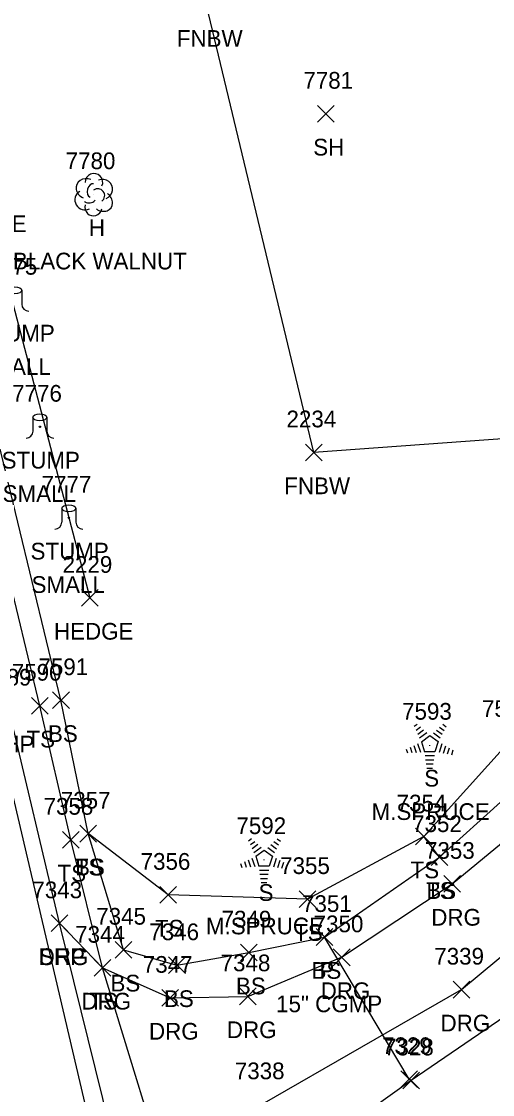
# Model space of a CAD drawing. Extents: x 1439173 to 1457902, y 641926 to 659889.
# Drawn here: x 1448614.9 to 1448671.2, y 644384.5 to 644513 of the extents above; entities that cross this region are included whole.
import ezdxf

# ---------------------------------------------------------------- set-up
doc = ezdxf.new("R2010")
doc.units = 0
for name, color, linetype in [('D_A', 7, 'Continuous'), ('D_C', 7, 'Continuous'), ('D_I', 7, 'Continuous'), ('D_TIC', 7, 'Continuous'), ('DCP', 7, 'Continuous'), ('L_A', 7, 'Continuous'), ('L_C', 7, 'Continuous'), ('L_I', 7, 'Continuous'), ('L_TIC', 7, 'Continuous'), ('LAHR', 7, 'Continuous'), ('LELB', 7, 'Continuous'), ('LFNC', 7, 'Continuous'), ('LTC', 7, 'Continuous'), ('LTD', 7, 'Continuous'), ('LTS', 7, 'Continuous'), ('P_A', 7, 'Continuous'), ('P_I', 7, 'Continuous'), ('P_TIC', 7, 'Continuous'), ('PET', 7, 'Continuous'), ('PSP', 7, 'Continuous'), ('R_A', 7, 'Continuous'), ('R_I', 7, 'Continuous'), ('R_TIC', 7, 'Continuous'), ('RDG', 7, 'Continuous')]:
    doc.layers.add(name, color=color, linetype=linetype)

msp = doc.modelspace()

# ---------------------------------------------------------------- linework, layer by layer
at = {"layer": 'D_TIC'}
for points in [[(1448650.13, 644402.38), (1448652.13, 644404.38)], [(1448652.13, 644402.38), (1448650.13, 644404.38)], [(1448660.27, 644385.37), (1448662.27, 644387.37)], [(1448662.27, 644385.37), (1448660.27, 644387.37)]]:
    msp.add_lwpolyline(points, dxfattribs=at)
at = {"layer": 'DCP'}
msp.add_lwpolyline([(1448661.27, 644386.37), (1448651.13, 644403.38)], dxfattribs=at)
at = {"layer": 'L_TIC'}
for points in [[(1448650.29, 644500.91), (1448652.29, 644502.91)], [(1448652.29, 644500.91), (1448650.29, 644502.91)], [(1448648.84, 644460.38), (1448650.84, 644462.38)], [(1448650.84, 644460.38), (1448648.84, 644462.38)], [(1448622.06, 644442.97), (1448624.06, 644444.97)], [(1448624.06, 644442.97), (1448622.06, 644444.97)], [(1448618.6, 644430.72), (1448620.6, 644432.72)], [(1448620.6, 644430.72), (1448618.6, 644432.72)], [(1448616.06, 644430.06), (1448618.06, 644432.06)], [(1448618.06, 644430.06), (1448616.06, 644432.06)], [(1448619.78, 644414.02), (1448621.78, 644416.02)], [(1448621.78, 644414.02), (1448619.78, 644416.02)], [(1448621.84, 644414.75), (1448623.84, 644416.75)], [(1448623.84, 644414.75), (1448621.84, 644416.75)], [(1448621.84, 644414.75), (1448623.84, 644416.75)], [(1448623.84, 644414.75), (1448621.84, 644416.75)], [(1448662.02, 644414.41), (1448664.02, 644416.41)], [(1448664.02, 644414.41), (1448662.02, 644416.41)], [(1448662.02, 644414.41), (1448664.02, 644416.41)], [(1448664.02, 644414.41), (1448662.02, 644416.41)], [(1448663.87, 644411.94), (1448665.87, 644413.94)], [(1448665.87, 644411.94), (1448663.87, 644413.94)], [(1448663.87, 644411.94), (1448665.87, 644413.94)], [(1448665.87, 644411.94), (1448663.87, 644413.94)], [(1448631.44, 644407.43), (1448633.44, 644409.43)], [(1448633.44, 644407.43), (1448631.44, 644409.43)], [(1448648.08, 644406.92), (1448650.08, 644408.92)], [(1448650.08, 644406.92), (1448648.08, 644408.92)], [(1448650.13, 644402.38), (1448652.13, 644404.38)], [(1448652.13, 644402.38), (1448650.13, 644404.38)], [(1448626.08, 644400.86), (1448628.08, 644402.86)], [(1448628.08, 644400.86), (1448626.08, 644402.86)], [(1448626.08, 644400.86), (1448628.08, 644402.86)], [(1448628.08, 644400.86), (1448626.08, 644402.86)], [(1448641.09, 644400.52), (1448643.09, 644402.52)], [(1448643.09, 644400.52), (1448641.09, 644402.52)], [(1448623.56, 644398.7), (1448625.56, 644400.7)], [(1448625.56, 644398.7), (1448623.56, 644400.7)], [(1448632.48, 644399), (1448634.48, 644401)], [(1448634.48, 644399), (1448632.48, 644401)], [(1448660.51, 644385.21), (1448662.51, 644387.21)], [(1448662.51, 644385.21), (1448660.51, 644387.21)]]:
    msp.add_lwpolyline(points, dxfattribs=at)
at = {"layer": 'LAHR'}
msp.add_lwpolyline([(1448587.73, 644601.57), (1448598.54, 644553.6), (1448610.27, 644492.75), (1448623.06, 644443.97)], dxfattribs=at)
at = {"layer": 'LELB'}
for points in [[(1448627.08, 644401.86), (1448622.84, 644415.75), (1448619.6, 644431.72), (1448607.54, 644481.43), (1448595.73, 644532.41), (1448585.93, 644575.37), (1448575.13, 644625.5), (1448563.26, 644677.15), (1448553.34, 644717.27), (1448541.86, 644768.63), (1448535.33, 644805.33), (1448522.76, 644858.82), (1448516.56, 644886.22)], [(1448746.21, 644032.5), (1448726.2, 644073.88), (1448716.66, 644095.8), (1448713.21, 644105.95), (1448705.34, 644124.14), (1448696.94, 644144.22), (1448687.56, 644169.13), (1448672.19, 644216.42), (1448658.6, 644265.02), (1448646.25, 644311.19), (1448642.33, 644334.97), (1448636.59, 644361.61), (1448633.56, 644370.4), (1448624.56, 644399.7), (1448620.78, 644415.02), (1448617.06, 644431.06), (1448605.88, 644477.64), (1448593.79, 644532.08), (1448583.73, 644574.91), (1448571.97, 644624.92), (1448560.21, 644676.34), (1448550.77, 644716.52), (1448539.78, 644768.47)], [(1448627.08, 644401.86), (1448633.48, 644400), (1448642.09, 644401.52), (1448651.13, 644403.38), (1448664.87, 644412.94), (1448680.28, 644426.8), (1448703.35, 644453.42), (1448716.33, 644480.39), (1448726.23, 644505.09)], [(1448664.87, 644412.94), (1448663.02, 644415.41), (1448673.23, 644426.72), (1448699.65, 644455.57), (1448711.52, 644482.52), (1448721.13, 644502.69)], [(1448724.88, 644447.8), (1448708.56, 644427.53), (1448697.19, 644414.72), (1448679.13, 644398.27), (1448661.51, 644386.21), (1448647.79, 644376.39), (1448642.69, 644369), (1448650.17, 644347.1)], [(1448663.02, 644415.41), (1448649.08, 644407.92), (1448632.44, 644408.43), (1448622.84, 644415.75)]]:
    msp.add_lwpolyline(points, dxfattribs=at)
at = {"layer": 'LFNC'}
msp.add_lwpolyline([(1448717.77, 644561.79), (1448704.27, 644526.14), (1448691.46, 644491.51), (1448681.18, 644463.65), (1448649.84, 644461.38), (1448636.99, 644514.92), (1448618.52, 644590.97), (1448607.52, 644636.7), (1448600.05, 644667.06), (1448579.62, 644747.06), (1448569.35, 644797.27), (1448555.48, 644863.44), (1448582.66, 644868.38), (1448611.01, 644873.25)], dxfattribs=at)
at = {"layer": 'LTC'}
for p, q in [((1448661.87, 644428.6), (1448662.22, 644428.86)), ((1448665.27, 644428.84), (1448665.69, 644428.54)), ((1448662.08, 644428.14), (1448662.61, 644428.52)), ((1448662.29, 644427.67), (1448662.99, 644428.18)), ((1448662.5, 644427.21), (1448663.38, 644427.84)), ((1448664.15, 644427.8), (1448664.96, 644427.21)), ((1448664.53, 644428.15), (1448665.2, 644427.65)), ((1448664.9, 644428.49), (1448665.45, 644428.1)), ((1448661.81, 644426.32), (1448662.08, 644425.48)), ((1448662.27, 644426.53), (1448662.6, 644425.51)), ((1448662.72, 644426.75), (1448663.73, 644427.49)), ((1448662.72, 644426.75), (1448663.11, 644425.56)), ((1448663.73, 644427.49), (1448664.73, 644426.76)), ((1448664.73, 644426.76), (1448664.34, 644425.56)), ((1448665.17, 644426.49), (1448664.83, 644425.45)), ((1448660.9, 644425.88), (1448661.05, 644425.41)), ((1448661.36, 644426.1), (1448661.57, 644425.45)), ((1448664.34, 644425.56), (1448663.11, 644425.56)), ((1448664.3, 644425.06), (1448663.16, 644425.06)), ((1448665.61, 644426.24), (1448665.33, 644425.35)), ((1448666.06, 644425.99), (1448665.82, 644425.26)), ((1448666.5, 644425.74), (1448666.32, 644425.16)), ((1448664.22, 644424.56), (1448663.23, 644424.56)), ((1448664.13, 644424.06), (1448663.3, 644424.06)), ((1448664.05, 644423.56), (1448663.38, 644423.56)), ((1448642.05, 644414.9), (1448642.4, 644415.16)), ((1448642.26, 644414.44), (1448642.79, 644414.82)), ((1448645.08, 644414.8), (1448645.63, 644414.4)), ((1448645.45, 644415.14), (1448645.87, 644414.84)), ((1448642.47, 644413.97), (1448643.17, 644414.48)), ((1448642.68, 644413.51), (1448643.56, 644414.14)), ((1448642.9, 644413.05), (1448643.91, 644413.79)), ((1448643.91, 644413.79), (1448644.91, 644413.06)), ((1448644.33, 644414.1), (1448645.14, 644413.51)), ((1448644.71, 644414.45), (1448645.38, 644413.95)), ((1448641.08, 644412.18), (1448641.23, 644411.71)), ((1448641.54, 644412.4), (1448641.75, 644411.75)), ((1448641.99, 644412.62), (1448642.26, 644411.78)), ((1448642.45, 644412.83), (1448642.78, 644411.81)), ((1448642.9, 644413.05), (1448643.29, 644411.86)), ((1448644.91, 644413.06), (1448644.52, 644411.86)), ((1448645.35, 644412.79), (1448645.01, 644411.75)), ((1448645.79, 644412.54), (1448645.51, 644411.66)), ((1448646.24, 644412.29), (1448646, 644411.56)), ((1448644.52, 644411.86), (1448643.29, 644411.86)), ((1448644.48, 644411.36), (1448643.34, 644411.36)), ((1448644.4, 644410.86), (1448643.41, 644410.86)), ((1448646.68, 644412.04), (1448646.5, 644411.47)), ((1448644.31, 644410.36), (1448643.48, 644410.36)), ((1448644.23, 644409.86), (1448643.56, 644409.86))]:
    msp.add_line(p, q, dxfattribs=at)
at = {"layer": 'LTD'}
msp.add_line((1448623.5, 644492.28), (1448623.5, 644492.28), dxfattribs=at)
msp.add_line((1448623.5, 644492.28), (1448623.5, 644492.28), dxfattribs=at)
msp.add_arc((1448623.55, 644493.71), 1.05, 335.5272, 180.9563, dxfattribs=at)
for centre, major_axis, ratio, start_param, end_param in [((1448622.71, 644492.94), (1.21, -0.51), 0.895232, 1.570796, 4.712389), ((1448623.3, 644492.73), (-0.208, -0.792), 0.645439, 3.141593, 6.283185), ((1448624, 644492.11), (-0.5, 0.667), 0.989748, 3.141593, 6.283185), ((1448624.55, 644492.86), (-1.14, -0.48), 0.949671, 1.570796, 4.712389), ((1448622.42, 644491.57), (0.58, -1.04), 0.959034, 3.141593, 6.283185), ((1448624.5, 644491.44), (-1.09, 0.79), 0.841452, 1.570796, 4.712389), ((1448623.5, 644490.78), (0.26, 1.06), 0.942809, 1.570796, 4.712389), ((1448623.05, 644491.53), (-0.625, -0.083), 0.423636, 0, 3.141593)]:
    msp.add_ellipse(centre, major_axis=major_axis, ratio=ratio, start_param=start_param, end_param=end_param, dxfattribs=at)
at = {"layer": 'LTS'}
for p, q in [((1448614.91, 644480.62), (1448614.91, 644480.79)), ((1448614.91, 644480.79), (1448614.91, 644479.12)), ((1448616.25, 644465.59), (1448616.25, 644463.93)), ((1448617.92, 644465.43), (1448617.92, 644465.59)), ((1448617.92, 644465.59), (1448617.92, 644463.93)), ((1448617.08, 644464.45), (1448617.08, 644464.45)), ((1448617.08, 644464.45), (1448617.08, 644464.45)), ((1448617.08, 644464.43), (1448617.08, 644464.43)), ((1448619.71, 644454.7), (1448619.71, 644453.04)), ((1448621.37, 644454.54), (1448621.37, 644454.7)), ((1448621.37, 644454.7), (1448621.37, 644453.04)), ((1448620.54, 644453.56), (1448620.54, 644453.56)), ((1448620.54, 644453.56), (1448620.54, 644453.56)), ((1448620.54, 644453.54), (1448620.54, 644453.54))]:
    msp.add_line(p, q, dxfattribs=at)
for centre in [(1448617.08, 644464.45), (1448620.54, 644453.56)]:
    msp.add_circle(centre, 0.0833, dxfattribs=at)
for centre, start, end in [((1448615.74, 644479.12), 180, 270), ((1448615.42, 644463.93), 270, 360), ((1448618.75, 644463.93), 180, 270), ((1448618.87, 644453.04), 270, 360), ((1448622.21, 644453.04), 180, 270)]:
    msp.add_arc(centre, 0.833, start, end, dxfattribs=at)
for centre in [(1448614.08, 644480.79), (1448617.08, 644465.59), (1448620.54, 644454.7)]:
    msp.add_ellipse(centre, major_axis=(-0.833, 0), ratio=0.5, dxfattribs=at)
at = {"layer": 'P_TIC'}
for points in [[(1448618.44, 644404.02), (1448620.44, 644406.02)], [(1448620.44, 644404.02), (1448618.44, 644406.02)]]:
    msp.add_lwpolyline(points, dxfattribs=at)
at = {"layer": 'PET'}
msp.add_lwpolyline([(1448741.68, 644029.9), (1448721.66, 644072.11), (1448699.99, 644122.51), (1448683.02, 644167.74), (1448667.3, 644215.48), (1448653.25, 644263.34), (1448640.9, 644309.93), (1448633.43, 644339.29), (1448628.87, 644356.13), (1448611.52, 644430.12), (1448600.18, 644476.78), (1448588.03, 644530.92), (1448577.83, 644573.52), (1448566.62, 644623.3), (1448554.37, 644674.53), (1448544.89, 644715.35), (1448532.85, 644767.19)], dxfattribs=at)
at = {"layer": 'PSP'}
msp.add_lwpolyline([(1448743.19, 644030.79), (1448723.72, 644072.96), (1448702.62, 644122.85), (1448685.71, 644168.9), (1448670.36, 644216.11), (1448656.3, 644264.22), (1448643.05, 644310.54), (1448635.37, 644339.99), (1448630.63, 644359.66), (1448619.44, 644405.02), (1448613.39, 644430.47), (1448602.23, 644477.29), (1448590.17, 644531.26), (1448580.27, 644574.32), (1448568.93, 644623.6), (1448556.49, 644675.72), (1448547.44, 644715.81), (1448535.46, 644767.6)], dxfattribs=at)
at = {"layer": 'R_TIC'}
for points in [[(1448665.41, 644408.74), (1448667.41, 644410.74)], [(1448667.41, 644408.74), (1448665.41, 644410.74)], [(1448618.44, 644404.02), (1448620.44, 644406.02)], [(1448620.44, 644404.02), (1448618.44, 644406.02)], [(1448652.18, 644399.95), (1448654.18, 644401.95)], [(1448654.18, 644399.95), (1448652.18, 644401.95)], [(1448623.56, 644398.7), (1448625.56, 644400.7)], [(1448625.56, 644398.7), (1448623.56, 644400.7)], [(1448666.52, 644396.08), (1448668.52, 644398.08)], [(1448668.52, 644396.08), (1448666.52, 644398.08)], [(1448631.65, 644395.1), (1448633.65, 644397.1)], [(1448633.65, 644395.1), (1448631.65, 644397.1)], [(1448640.96, 644395.28), (1448642.96, 644397.28)], [(1448642.96, 644395.28), (1448640.96, 644397.28)]]:
    msp.add_lwpolyline(points, dxfattribs=at)
at = {"layer": 'RDG'}
for points in [[(1448619.44, 644405.02), (1448624.56, 644399.7), (1448632.65, 644396.1), (1448641.96, 644396.28), (1448653.18, 644400.95), (1448666.41, 644409.74), (1448687.07, 644426.78), (1448708.01, 644453.21), (1448719.21, 644475.91), (1448731.1, 644506.96)], [(1448630.63, 644359.66), (1448633.56, 644370.4), (1448643.66, 644383.36), (1448667.52, 644397.08), (1448686.77, 644413.1), (1448704.55, 644431.18), (1448725.67, 644465.21)]]:
    msp.add_lwpolyline(points, dxfattribs=at)

# ---------------------------------------------------------------- texts
at = {"layer": 'D_A'}
msp.add_text('P', height=2, dxfattribs=at).set_placement((1448650.51, 644398.38))
at = {"layer": 'D_C'}
msp.add_text('15" CGMP', height=2, dxfattribs=at).set_placement((1448645.34, 644394.38))
at = {"layer": 'D_I'}
for s, p in [('7351', (1448648.44, 644406.38)), ('7329', (1448658.01, 644389.37))]:
    msp.add_text(s, height=2, dxfattribs=at).set_placement(p)
at = {"layer": 'L_A'}
for s, p in [('FNBW', (1448633.46, 644509.92)), ('SH', (1448649.78, 644496.91)), ('HEDGE', (1448605.97, 644487.75)), ('H', (1448622.94, 644487.28)), ('STUMP', (1448609.5, 644474.65)), ('STUMP', (1448612.5, 644459.45)), ('FNBW', (1448646.31, 644456.38)), ('STUMP', (1448615.96, 644448.56)), ('HEDGE', (1448618.76, 644438.97)), ('TS', (1448615.47, 644426.06)), ('BS', (1448618.04, 644426.72)), ('S', (1448663.06, 644421.39)), ('TS', (1448621.25, 644410.75)), ('BS', (1448621.28, 644410.75)), ('TS', (1448661.43, 644410.41)), ('TS', (1448661.43, 644410.41)), ('TS', (1448619.19, 644410.02)), ('S', (1448643.24, 644407.7)), ('TS', (1448663.28, 644407.94)), ('BS', (1448663.31, 644407.94)), ('TS', (1448630.85, 644403.43)), ('TS', (1448647.49, 644402.92)), ('BS', (1448649.57, 644398.38)), ('BS', (1448625.52, 644396.86)), ('BS', (1448625.52, 644396.86)), ('BS', (1448640.53, 644396.52)), ('TS', (1448622.97, 644394.7)), ('BS', (1448631.92, 644395))]:
    msp.add_text(s, height=2, dxfattribs=at).set_placement(p)
at = {"layer": 'L_C'}
for s, p in [('M.BLACK WALNUT', (1448610.88, 644483.28)), ('SMALL', (1448609.61, 644470.65)), ('SMALL', (1448612.62, 644455.45)), ('SMALL', (1448616.08, 644444.56)), ('M.SPRUCE', (1448656.76, 644417.39)), ('M.SPRUCE', (1448636.94, 644403.7))]:
    msp.add_text(s, height=2, dxfattribs=at).set_placement(p)
at = {"layer": 'L_I'}
for s, p in [('7781', (1448648.6, 644504.91)), ('7780', (1448620.16, 644495.28)), ('7775', (1448610.81, 644482.65)), ('7776', (1448613.76, 644467.45)), ('2234', (1448646.58, 644464.38)), ('7777', (1448617.28, 644456.56)), ('2229', (1448619.79, 644446.97)), ('7591', (1448616.91, 644434.72)), ('7590', (1448613.72, 644434.06)), ('7593', (1448660.41, 644429.39)), ('7594', (1448669.97, 644429.72)), ('7358', (1448617.52, 644418.02)), ('7357', (1448619.58, 644418.75)), ('7357', (1448619.58, 644418.75)), ('7354', (1448659.76, 644418.41)), ('7354', (1448659.76, 644418.41)), ('7592', (1448640.59, 644415.7)), ('7352', (1448661.61, 644415.94)), ('7352', (1448661.61, 644415.94)), ('7356', (1448629.13, 644411.43)), ('7355', (1448645.82, 644410.92)), ('7351', (1448648.44, 644406.38)), ('7345', (1448623.82, 644404.86)), ('7345', (1448623.82, 644404.86)), ('7349', (1448638.82, 644404.52)), ('7344', (1448621.3, 644402.7)), ('7346', (1448630.17, 644403)), ('7328', (1448658.25, 644389.21))]:
    msp.add_text(s, height=2, dxfattribs=at).set_placement(p)
at = {"layer": 'LTC'}
for p in [(1448663.62, 644426.5), (1448643.8, 644412.8)]:
    msp.add_text('.', height=1.04, rotation=270, dxfattribs=at).set_placement(p)
at = {"layer": 'P_A'}
for p in [(1448610.93, 644425.47), (1448616.98, 644400.02)]:
    msp.add_text('SHP', height=2, dxfattribs=at).set_placement(p)
at = {"layer": 'P_I'}
for s, p in [('7589', (1448610.12, 644433.47)), ('7343', (1448616.18, 644408.02))]:
    msp.add_text(s, height=2, dxfattribs=at).set_placement(p)
at = {"layer": 'R_A'}
for p in [(1448663.9, 644404.74), (1448616.93, 644400.02), (1448622.05, 644394.7), (1448650.67, 644395.95), (1448630.13, 644391.1), (1448639.45, 644391.28), (1448665.01, 644392.08)]:
    msp.add_text('DRG', height=2, dxfattribs=at).set_placement(p)
at = {"layer": 'R_I'}
for s, p in [('7353', (1448663.15, 644412.74)), ('7343', (1448616.18, 644408.02)), ('7350', (1448649.83, 644403.95)), ('7344', (1448621.3, 644402.7)), ('7339', (1448664.26, 644400.08)), ('7347', (1448629.39, 644399.1)), ('7348', (1448638.7, 644399.28)), ('7338', (1448640.4, 644386.36))]:
    msp.add_text(s, height=2, dxfattribs=at).set_placement(p)

doc.saveas('drawing.dxf')
